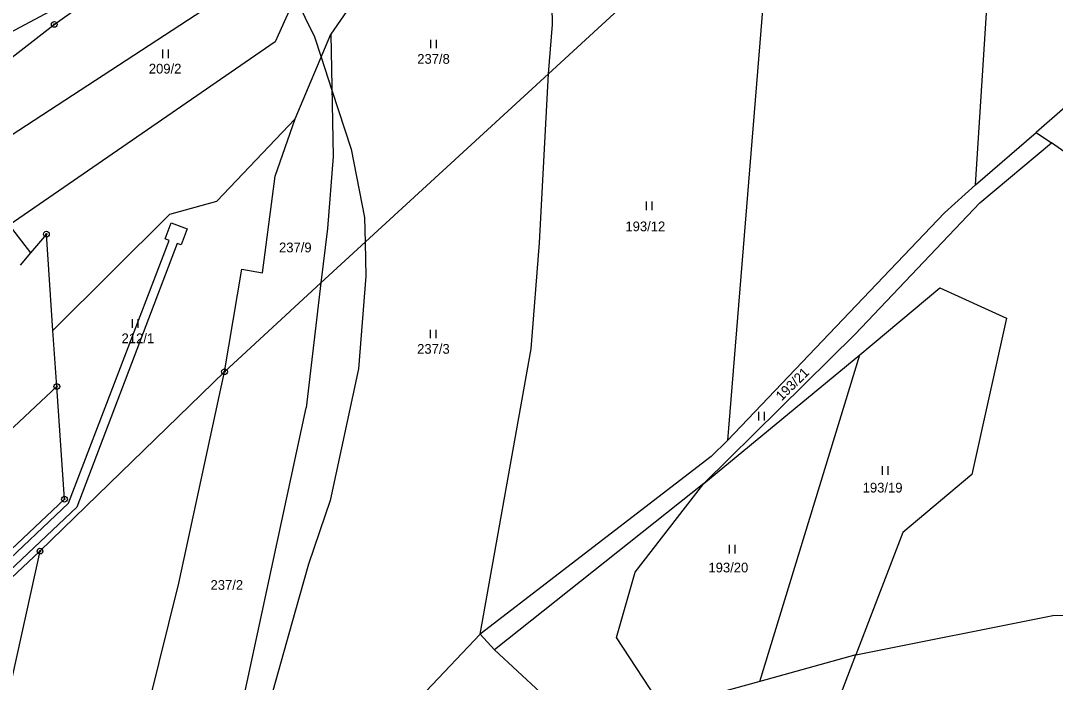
# Model space of a CAD drawing. Extents: x -439246 to -433691, y -1130252 to -1121148.
# Drawn here: x -437317.3 to -437136.6, y -1123608.8 to -1123493.2 of the extents above; entities that cross this region are included whole.
import ezdxf

# ---------------------------------------------------------------- set-up
doc = ezdxf.new("R2010")
doc.units = 0
for name, color, linetype in [('Vrstva 1', 7, 'Continuous'), ('Vrstva 18', 7, 'Continuous'), ('Vrstva 24', 7, 'Continuous'), ('Vrstva 25', 7, 'Continuous'), ('Vrstva 30', 7, 'Continuous'), ('Vrstva 52', 7, 'Continuous'), ('Vrstva 6', 7, 'Continuous')]:
    doc.layers.add(name, color=color, linetype=linetype)

msp = doc.modelspace()

# ---------------------------------------------------------------- linework, layer by layer
at = {"layer": 'Vrstva 1'}
for points in [[(-437224.41, -1123493.88), (-437225.15, -1123452.84)], [(-437311.42, -1123493.85), (-437263.46, -1123459.78)], [(-437246.58, -1123471.56), (-437263.14, -1123495.58)], [(-437327.03, -1123518.45), (-437264.02, -1123477.32)], [(-437264.02, -1123477.32), (-437272.84, -1123496.91)], [(-437337.38, -1123505), (-437312.26, -1123491.59)], [(-437333.27, -1123510.8), (-437311.42, -1123493.85)], [(-437225.1, -1123502.49), (-437224.41, -1123493.88)], [(-437269.37, -1123510.35), (-437263.14, -1123495.58)], [(-437263.14, -1123495.58), (-437262.7, -1123516.92)], [(-437272.84, -1123496.91), (-437319.3, -1123528.92)], [(-437225.1, -1123502.49), (-437264.83, -1123539.03)], [(-437226.64, -1123532), (-437225.1, -1123502.49)], [(-437283.02, -1123524.72), (-437269.37, -1123510.35)], [(-437272.85, -1123520.36), (-437269.37, -1123510.35)], [(-437262.7, -1123516.92), (-437263.69, -1123529.52)], [(-437275.07, -1123537.24), (-437272.85, -1123520.36)], [(-437291.26, -1123527), (-437283.02, -1123524.72)], [(-437291.26, -1123527), (-437311.64, -1123547.3)], [(-437319.3, -1123528.92), (-437315.56, -1123533.75)], [(-437312.79, -1123530.49), (-437315.56, -1123533.75)], [(-437311.64, -1123547.3), (-437312.79, -1123530.49)], [(-437263.69, -1123529.52), (-437264.83, -1123539.03)], [(-437228.15, -1123550.53), (-437226.64, -1123532)], [(-437315.56, -1123533.75), (-437317.39, -1123535.89)], [(-437281.68, -1123554.53), (-437278.66, -1123536.64)], [(-437278.66, -1123536.64), (-437275.07, -1123537.24)], [(-437264.83, -1123539.03), (-437281.68, -1123554.53)], [(-437264.83, -1123539.03), (-437267.44, -1123560.81)], [(-437310.97, -1123557.12), (-437311.64, -1123547.3)], [(-437237.03, -1123600.36), (-437228.15, -1123550.53)], [(-437281.68, -1123554.53), (-437313.91, -1123585.87)], [(-437289.66, -1123591.45), (-437281.68, -1123554.53)], [(-437331.63, -1123576.47), (-437310.97, -1123557.12)], [(-437309.63, -1123576.8), (-437310.97, -1123557.12)], [(-437285.42, -1123644.4), (-437267.44, -1123560.81)], [(-437197.95, -1123574.05), (-437234.52, -1123603.11)], [(-437209.96, -1123589.52), (-437197.95, -1123574.05)], [(-437331.46, -1123597.35), (-437309.63, -1123576.8)], [(-437313.91, -1123585.87), (-437330.91, -1123601.83)], [(-437313.91, -1123585.87), (-437327.06, -1123645.05)], [(-437213.2, -1123600.99), (-437209.96, -1123589.52)], [(-437306.97, -1123661.25), (-437289.66, -1123591.45)], [(-437247.5, -1123611.43), (-437237.03, -1123600.36)], [(-437234.52, -1123603.11), (-437237.03, -1123600.36)], [(-437205.15, -1123613.31), (-437213.2, -1123600.99)], [(-437214.46, -1123621.77), (-437234.52, -1123603.11)], [(-437171.43, -1123603.97), (-437188.21, -1123608.62)], [(-437186.45, -1123643.41), (-437171.43, -1123603.97)], [(-437188.21, -1123608.62), (-437205.15, -1123613.31)]]:
    msp.add_lwpolyline(points, dxfattribs=at)
at = {"layer": 'Vrstva 24'}
for centre, radius in [((-437311.42, -1123493.85), 0.5), ((-437311.42, -1123493.85), 0.1), ((-437312.79, -1123530.49), 0.5), ((-437312.79, -1123530.49), 0.1), ((-437281.68, -1123554.53), 0.5), ((-437281.68, -1123554.53), 0.1), ((-437310.97, -1123557.12), 0.5), ((-437310.97, -1123557.12), 0.1), ((-437309.63, -1123576.8), 0.5), ((-437309.63, -1123576.8), 0.1), ((-437313.91, -1123585.87), 0.5), ((-437313.91, -1123585.87), 0.1)]:
    msp.add_circle(centre, radius, dxfattribs=at)
at = {"layer": 'Vrstva 25'}
for p, q in [((-437245.65, -1123498.03), (-437245.65, -1123496.53)), ((-437244.65, -1123498.03), (-437244.65, -1123496.53)), ((-437292.47, -1123499.74), (-437292.47, -1123498.24)), ((-437291.47, -1123499.74), (-437291.47, -1123498.24)), ((-437207.97, -1123526.28), (-437207.97, -1123524.78)), ((-437206.97, -1123526.28), (-437206.97, -1123524.78)), ((-437297.76, -1123546.85), (-437297.76, -1123545.35)), ((-437296.76, -1123546.85), (-437296.76, -1123545.35)), ((-437245.69, -1123548.69), (-437245.69, -1123547.19)), ((-437244.69, -1123548.69), (-437244.69, -1123547.19)), ((-437188.35, -1123563.05), (-437188.35, -1123561.55)), ((-437187.35, -1123563.05), (-437187.35, -1123561.55)), ((-437166.77, -1123572.54), (-437166.77, -1123571.04)), ((-437165.77, -1123572.54), (-437165.77, -1123571.04)), ((-437193.5, -1123586.3), (-437193.5, -1123584.8)), ((-437192.5, -1123586.3), (-437192.5, -1123584.8))]:
    msp.add_line(p, q, dxfattribs=at)
at = {"layer": 'Vrstva 30'}
for p, q in [((-437292.05, -1123531.31), (-437290.98, -1123528.51)), ((-437290.98, -1123528.51), (-437288.18, -1123529.59)), ((-437288.18, -1123529.59), (-437289.25, -1123532.39)), ((-437308.92, -1123577.52), (-437291.35, -1123531.58)), ((-437289.95, -1123532.12), (-437307.46, -1123578.2)), ((-437291.35, -1123531.58), (-437292.05, -1123531.31)), ((-437289.25, -1123532.39), (-437289.95, -1123532.12)), ((-437333.25, -1123600.42), (-437308.92, -1123577.52)), ((-437307.46, -1123578.2), (-437331.92, -1123601.22))]:
    msp.add_line(p, q, dxfattribs=at)
at = {"layer": 'Vrstva 52'}
msp.add_lwpolyline([(-437269.33, -1123489.12), (-437265.97, -1123496.02), (-437264.82, -1123499.56), (-437262.94, -1123505.32), (-437259.58, -1123515.64), (-437257.23, -1123527.58), (-437257.14, -1123531.96), (-437257.02, -1123537.82), (-437258.3, -1123554.02), (-437263.2, -1123577.05), (-437267.04, -1123588.14), (-437269.42, -1123596.62), (-437274.71, -1123615.44)], dxfattribs=at)
at = {"layer": 'Vrstva 6'}
for points in [[(-437225.1, -1123502.49), (-437185.66, -1123466.22)], [(-437185.66, -1123466.22), (-437193.81, -1123566.52)], [(-437150.52, -1123521.87), (-437147.57, -1123475.43)], [(-437134.87, -1123508.31), (-437139.94, -1123512.71)], [(-437150.52, -1123521.87), (-437139.94, -1123512.71)], [(-437139.94, -1123512.71), (-437137.27, -1123514.57)], [(-437149.75, -1123525.04), (-437137.27, -1123514.57)], [(-437108, -1123534.96), (-437137.27, -1123514.57)], [(-437155.95, -1123526.76), (-437150.52, -1123521.87)], [(-437171.52, -1123547.96), (-437149.75, -1123525.04)], [(-437193.81, -1123566.52), (-437155.95, -1123526.76)], [(-437170.69, -1123551.57), (-437156.73, -1123539.86)], [(-437156.73, -1123539.86), (-437145.09, -1123545.2)], [(-437145.09, -1123545.2), (-437151.18, -1123572.49)], [(-437197.95, -1123574.05), (-437171.52, -1123547.96)], [(-437197.95, -1123574.05), (-437170.69, -1123551.57)], [(-437188.21, -1123608.62), (-437170.69, -1123551.57)], [(-437196.7, -1123569.32), (-437193.81, -1123566.52)], [(-437196.7, -1123569.32), (-437237.03, -1123600.36)], [(-437151.18, -1123572.49), (-437163.2, -1123582.63)], [(-437163.2, -1123582.63), (-437171.43, -1123603.97)], [(-437171.43, -1123603.97), (-437137.01, -1123597.09)], [(-437104.27, -1123597.86), (-437137.01, -1123597.09)]]:
    msp.add_lwpolyline(points, dxfattribs=at)

# ---------------------------------------------------------------- texts
at = {"layer": 'Vrstva 18'}
for s, p in [('237/8', (-437248.02, -1123500.73)), ('209/2', (-437294.9, -1123502.44)), ('193/12', (-437211.66, -1123529.99)), ('237/9', (-437272.16, -1123533.67)), ('212/1', (-437299.66, -1123549.55)), ('237/3', (-437248.04, -1123551.39)), ('193/19', (-437170.22, -1123575.63)), ('193/20', (-437197.16, -1123589.59)), ('237/2', (-437284.12, -1123592.63))]:
    msp.add_text(s, height=1.7, dxfattribs=at).set_placement(p)
msp.add_text('193/21', height=1.7, rotation=44.5477, dxfattribs=at).set_placement((-437184.39, -1123559.73))

doc.saveas('drawing.dxf')
